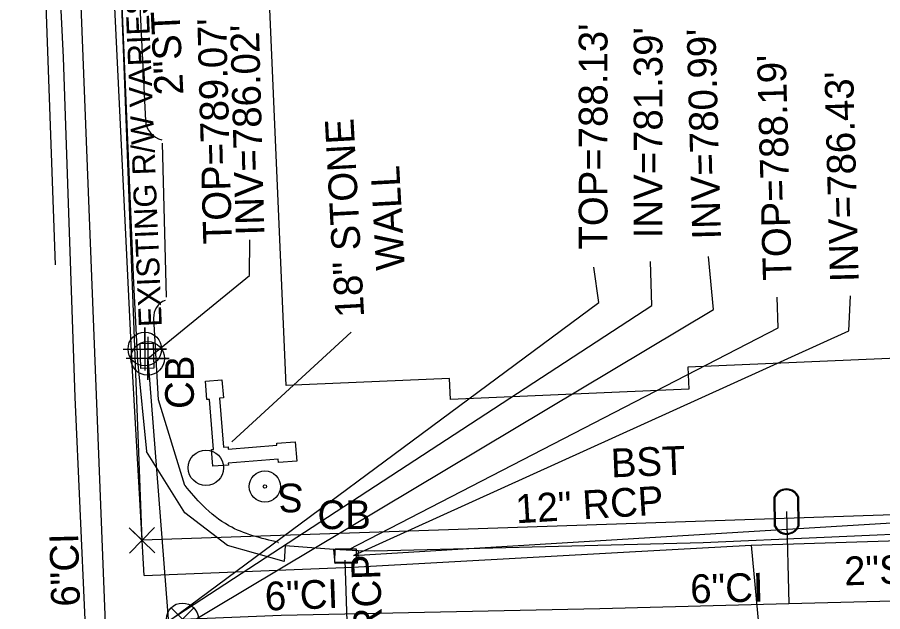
# Model space of a CAD drawing. Extents: x 1627482 to 1629573, y 760826 to 766301.
# Drawn here: x 1628458.5 to 1628579.1, y 762128.9 to 762211.8 of the extents above; entities that cross this region are included whole.
import ezdxf

# ---------------------------------------------------------------- set-up
doc = ezdxf.new("R2010")
doc.units = 0
for name, color, linetype in [('Default', 7, 'Continuous'), ('Exist Building', 7, 'Continuous'), ('Exist Building Leader', 7, 'Continuous'), ('Exist Building Text', 7, 'Continuous'), ('Exist Other Culture Sign CELL', 7, 'Continuous'), ('Exist Other Culture Sign Text', 7, 'Continuous'), ('Exist Property Corner CELL', 7, 'Continuous'), ('Exist Right of Way Line', 7, 'Continuous'), ('Exist Right of Way Line Text', 7, 'Continuous'), ('Exist Roads Change in Surface', 7, 'Continuous'), ('Exist Roads Curbs', 7, 'Continuous'), ('Exist Roads EOP', 7, 'Continuous'), ('Exist Roads EOT', 7, 'Continuous'), ('Exist Roads EOT Text', 7, 'Continuous'), ('Exist Structure Minor Catch Basin', 7, 'Continuous'), ('Exist Structure Minor Catch Basin Cogo Point CELL', 7, 'Continuous'), ('Exist Structure Minor Catch Basin Leader', 7, 'Continuous'), ('Exist Structure Minor Catch Basin Top Elevation', 7, 'Continuous'), ('Exist Structure Minor Drop Inlet', 7, 'Continuous'), ('Exist Structure Minor Drop Inlet Text', 7, 'Continuous'), ('Exist Structure Minor Pipes RCP 12 Inch', 7, 'Continuous'), ('Exist Structure Minor Pipes RCP 12 Inch Invert', 7, 'Continuous'), ('Exist Structure Minor Pipes RCP 12 Inch Leader', 7, 'Continuous'), ('Exist Structure Minor Pipes RCP 12 Inch Text', 7, 'Continuous'), ('Exist Structure Minor Pipes RCP 18 Inch', 7, 'Continuous'), ('Exist Structure Minor Pipes RCP 18 Inch Cogo Point CELL', 7, 'Continuous'), ('Exist Structure Minor Pipes RCP 18 Inch Invert', 7, 'Continuous'), ('Exist Utilities Gas UG Line SUE', 7, 'Continuous'), ('Exist Utilities Gas UG Line SUE Text', 7, 'Continuous'), ('Exist Utilities Other Pole CELL', 7, 'Continuous'), ('Exist Utilities Sanitary Sewer Manhole Leader', 7, 'Continuous'), ('Exist Utilities Sanitary Sewer Manhole Text', 7, 'Continuous'), ('Exist Utilities Sanitary Sewer UG Line', 7, 'Continuous'), ('Exist Utilities Sanitary Sewer UG Line Invert Elevation', 7, 'Continuous'), ('Exist Utilities Sanitary Sewer UG Line Leader', 7, 'Continuous'), ('Exist Utilities Water Meter CELL', 7, 'Continuous'), ('Exist Utilities Water UG Line SUE', 7, 'Continuous'), ('Exist Utilities Water UG Line SUE Text', 7, 'Continuous'), ('Exist Utilities Water Valve CELL', 7, 'Continuous')]:
    doc.layers.add(name, color=color, linetype=linetype)

# ---------------------------------------------------------------- blocks, each defined once
blk = doc.blocks.new('EXIST UTILITIES WATER VALVE')
at = {"layer": 'Exist Utilities Water Valve CELL'}
blk.add_lwpolyline([(0.0315, 0.0315), (-0.0315, -0.0315), (0, 0), (0.0315, -0.0315), (-0.0315, 0.0315)], dxfattribs=at)
blk.add_circle((0, 0), 0.0445, dxfattribs=at)
blk = doc.blocks.new('EXIST UTILITIES WATER METER')
at = {"layer": 'Exist Utilities Water Meter CELL'}
blk.add_line((0, 0), (0, 0), dxfattribs=at)
for points in [[(-0.0408, 0.034), (0.0408, 0.034)], [(-0.0408, 0.0312), (0.0408, 0.0312)], [(0.0408, -0.0312), (-0.0413, -0.0312)], [(0.0408, -0.034), (-0.0413, -0.034)]]:
    blk.add_lwpolyline(points, dxfattribs=at)
for centre, radius, start, end in [((-0.0261, -0.0001), 0.0371, 113.178, 245.9794), ((-0.0259, -0.0001), 0.0347, 115.3009, 243.7824), ((0.0259, 0), 0.0371, 293.6483, 66.3084), ((0.0261, 0), 0.0345, 295.1272, 64.8728)]:
    blk.add_arc(centre, radius, start, end, dxfattribs=at)
blk = doc.blocks.new('POINT_DISPLAY')
at = {"layer": 'Default'}
blk.add_line((0, 0), (0, 0), dxfattribs=at)
blk = doc.blocks.new('EXIST PROPERTY CORNER')
at = {"layer": 'Exist Property Corner CELL'}
blk.add_lwpolyline([(-3.81, 0), (3.81, 0), (0, 0), (0, 3.81), (0, -3.81)], dxfattribs=at)
blk.add_blockref('POINT_DISPLAY', (0, 0), dxfattribs=at)

msp = doc.modelspace()

# ---------------------------------------------------------------- linework, layer by layer
at = {"layer": 'Exist Building'}
for points in [[(1628632.98, 762166.49), (1628551.92, 762163.02), (1628552.05, 762159.95), (1628518.85, 762158.53), (1628518.73, 762161.43), (1628495.94, 762160.45), (1628493.6, 762215.06), (1628504.95, 762215.54), (1628504.77, 762219.78), (1628633.96, 762225.3), (1628634.29, 762217.56), (1628640.18, 762217.81), (1628641.85, 762178.95), (1628632.47, 762178.55)], [(1628486.69, 762158.71), (1628487.24, 762151.88), (1628487.88, 762151.93), (1628487.9, 762151.6), (1628494.67, 762152.15), (1628494.65, 762152.41), (1628497.21, 762152.62), (1628497.43, 762149.93), (1628494.9, 762149.73), (1628494.86, 762150.21), (1628487.89, 762149.64), (1628487.91, 762149.38), (1628485.73, 762149.2), (1628485.54, 762151.52), (1628485.86, 762151.55), (1628485.29, 762158.53), (1628484.92, 762158.5), (1628484.71, 762161.08), (1628487, 762161.27), (1628487.21, 762158.75)]]:
    msp.add_lwpolyline(points, close=True, dxfattribs=at)
at = {"layer": 'Exist Building Leader'}
msp.add_line((1628488.38, 762152.59), (1628505.03, 762167.91), dxfattribs=at)
at = {"layer": 'Exist Other Culture Sign CELL'}
for radius in [2.18, 0.24]:
    msp.add_circle((1628493, 762146.38), radius, dxfattribs=at)
at = {"layer": 'Exist Right of Way Line'}
msp.add_line((1628775.54, 762149.03), (1628475.88, 762138.9), dxfattribs=at)
msp.add_lwpolyline([(1628475.88, 762138.9), (1628471.52, 762253.84)], dxfattribs=at)
at = {"layer": 'Exist Roads Change in Surface'}
msp.add_line((1628478.68, 762194.24), (1628479.26, 762172.76), dxfattribs=at)
at = {"layer": 'Exist Roads Curbs'}
for p, q in [((1628475.54, 762214.28), (1628476.36, 762197.35)), ((1628478.63, 762194.71), (1628478.62, 762194.73)), ((1628494.85, 762138.6), (1628494.87, 762138.6))]:
    msp.add_line(p, q, dxfattribs=at)
msp.add_lwpolyline([(1628481.87, 762146.51), (1628481.85, 762146.51), (1628478.17, 762158.45), (1628477.51, 762169.84)], dxfattribs=at)
for centre, major_axis, ratio, start_param, end_param in [((1628479.16, 762197.45), (1.91, -2.07), 0.987258, 4.008325, 5.339571), ((1628479.96, 762170), (-0.84, -2.33), 0.995244, 3.842516, 5.120298)]:
    msp.add_ellipse(centre, major_axis=major_axis, ratio=ratio, start_param=start_param, end_param=end_param, dxfattribs=at)
msp.add_spline([(1628494.87, 762138.6), (1628487.98, 762140.92), (1628484.37, 762143.72), (1628481.87, 762146.51)], degree=3, dxfattribs=at)
at = {"layer": 'Exist Roads EOP'}
for p, q in [((1628472.57, 762224.82), (1628474.7, 762174.72)), ((1628481.83, 762142.7), (1628476.52, 762151.24))]:
    msp.add_line(p, q, dxfattribs=at)
for points in [[(1628474.7, 762174.72), (1628475.25, 762163.88), (1628476.52, 762151.24)], [(1628495.8, 762138.12), (1628495.7, 762135.93), (1628487.77, 762138.16), (1628481.83, 762142.7)], [(1628604.63, 762140.76), (1628554.03, 762138.53), (1628508.26, 762137.36), (1628506, 762137.41), (1628505.99, 762137.41)], [(1628502.62, 762137.61), (1628495.8, 762138.12)], [(1628505.85, 762135.71), (1628502.77, 762135.65), (1628502.62, 762137.61)], [(1628505.99, 762137.41), (1628502.62, 762137.61)], [(1628505.99, 762137.41), (1628505.85, 762135.71)]]:
    msp.add_lwpolyline(points, dxfattribs=at)
at = {"layer": 'Exist Roads EOT'}
msp.add_lwpolyline([(1628463.84, 762177.25), (1628462.15, 762223.83), (1628460.41, 762273.47), (1628453.43, 762458.75)], dxfattribs=at)
at = {"layer": 'Exist Structure Minor Catch Basin'}
msp.add_lwpolyline([(1628475.72, 762162.82), (1628475.62, 762166.3), (1628477.42, 762166.36), (1628477.52, 762162.87)], close=True, dxfattribs=at)
at = {"layer": 'Exist Structure Minor Catch Basin Cogo Point CELL'}
msp.add_lwpolyline([(1628473.27, 762165.53), (1628479.27, 762165.53), (1628476.27, 762165.53), (1628476.27, 762168.53), (1628476.27, 762162.53)], dxfattribs=at)
msp.add_circle((1628476.27, 762165.53), 2.34, dxfattribs=at)
at = {"layer": 'Exist Structure Minor Catch Basin Leader'}
msp.add_lwpolyline([(1628504.7, 762137.59), (1628564.48, 762168.48), (1628564.35, 762172.77)], dxfattribs=at)
at = {"layer": 'Exist Structure Minor Drop Inlet'}
msp.add_lwpolyline([(1628502.8, 762137.68), (1628505.72, 762137.69), (1628505.7, 762135.83), (1628502.75, 762135.81), (1628502.8, 762137.68)], dxfattribs=at)
at = {"layer": 'Exist Structure Minor Pipes RCP 12 Inch'}
msp.add_line((1628504.12, 762136.13), (1628505.1, 762107.72), dxfattribs=at)
msp.add_lwpolyline([(1628597.87, 762142.35), (1628505.35, 762136.71)], dxfattribs=at)
at = {"layer": 'Exist Structure Minor Pipes RCP 12 Inch Leader'}
msp.add_lwpolyline([(1628505.45, 762136.84), (1628574.36, 762168.08), (1628574.56, 762172.93)], dxfattribs=at)
at = {"layer": 'Exist Structure Minor Pipes RCP 18 Inch'}
msp.add_line((1628476.67, 762164.23), (1628485.71, 762049.53), dxfattribs=at)
at = {"layer": 'Exist Structure Minor Pipes RCP 18 Inch Cogo Point CELL'}
msp.add_lwpolyline([(1628476.67, 762167.23), (1628476.67, 762161.23), (1628476.67, 762164.23), (1628479.67, 762164.23), (1628473.67, 762164.23)], dxfattribs=at)
msp.add_circle((1628476.67, 762164.23), 2.34, dxfattribs=at)
at = {"layer": 'Exist Structure Minor Pipes RCP 18 Inch Invert'}
msp.add_lwpolyline([(1628476.67, 762164.23), (1628490.86, 762175.77), (1628490.92, 762180.77)], dxfattribs=at)
at = {"layer": 'Exist Utilities Gas UG Line SUE'}
for points in [[(1628476.17, 762133.97), (1628474.52, 762163.34), (1628471.7, 762221.75), (1628471.53, 762225.38)], [(1628476.17, 762133.97), (1628505.18, 762135.17), (1628542.95, 762137.26), (1628560.71, 762138.19), (1628601.95, 762139.52)], [(1628560.71, 762138.19), (1628561.96, 762125.25), (1628562.77, 762103.61)]]:
    msp.add_lwpolyline(points, dxfattribs=at)
at = {"layer": 'Exist Utilities Other Pole CELL'}
msp.add_circle((1628484.78, 762148.99), 2.46, dxfattribs=at)
at = {"layer": 'Exist Utilities Sanitary Sewer Manhole Leader'}
msp.add_lwpolyline([(1628470.83, 762121.1), (1628539.52, 762172.03), (1628538.81, 762176.96)], dxfattribs=at)
at = {"layer": 'Exist Utilities Sanitary Sewer UG Line'}
msp.add_line((1628470.99, 762122.06), (1628455.73, 762509.48), dxfattribs=at)
at = {"layer": 'Exist Utilities Sanitary Sewer UG Line Leader'}
for points in [[(1628471.85, 762121.04), (1628555.49, 762171.05), (1628554.79, 762178.45)], [(1628470.99, 762122.06), (1628546.89, 762171.6), (1628546.7, 762177.73)]]:
    msp.add_lwpolyline(points, dxfattribs=at)
at = {"layer": 'Exist Utilities Water UG Line SUE'}
for points in [[(1628467.98, 762127.8), (1628466.56, 762158.82), (1628464.96, 762206.16), (1628463.2, 762242), (1628461.09, 762289.16), (1628459.72, 762325.17), (1628457.89, 762361.93), (1628455.45, 762403.96)], [(1628565.66, 762142.89), (1628565.98, 762130.1)], [(1628467.98, 762127.8), (1628481.51, 762127.92), (1628495.26, 762128.44), (1628539.66, 762129.41), (1628565.98, 762130.1), (1628602.22, 762131.01)]]:
    msp.add_lwpolyline(points, dxfattribs=at)

# ---------------------------------------------------------------- block references
at = {"layer": 'Exist Property Corner CELL', "xscale": 0.6561666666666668, "yscale": 0.6561666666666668, "rotation": 45.72460018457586}
msp.add_blockref('EXIST PROPERTY CORNER', (1628475.88, 762138.9), dxfattribs=at)
at = {"layer": 'Exist Utilities Water Meter CELL', "xscale": 50, "yscale": 49.99999999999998, "rotation": -89.51445569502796}
msp.add_blockref('EXIST UTILITIES WATER METER', (1628565.66, 762142.89), dxfattribs=at)
at = {"layer": 'Exist Utilities Water Valve CELL', "xscale": 50, "yscale": 50}
msp.add_blockref('EXIST UTILITIES WATER VALVE', (1628481.51, 762127.92), dxfattribs=at)

# ---------------------------------------------------------------- texts
at = {"layer": 'Exist Building Text'}
for s, p in [('18" STONE', (1628506.83, 762170.03)), ('WALL', (1628512.49, 762176.63))]:
    msp.add_text(s, height=4, rotation=93.0896, dxfattribs=at).set_placement(p)
at = {"layer": 'Exist Other Culture Sign Text'}
msp.add_text('S', height=4, rotation=180, dxfattribs=at).set_placement((1628498.39, 762146.79))
at = {"layer": 'Exist Right of Way Line Text'}
msp.add_text('EXISTING R/W VARIES', height=3.2, rotation=92.3647, dxfattribs=at).set_placement((1628478.65, 762168.68))
at = {"layer": 'Exist Roads EOT Text'}
msp.add_text('BST', height=4, rotation=2.2716, dxfattribs=at).set_placement((1628541.26, 762147.65))
at = {"layer": 'Exist Structure Minor Catch Basin Top Elevation'}
for s, p in [("TOP=789.07'", (1628488.42, 762180.2)), ("TOP=788.19'", (1628566.38, 762175.13))]:
    msp.add_text(s, height=4, rotation=91.5197, dxfattribs=at).set_placement(p)
at = {"layer": 'Exist Structure Minor Drop Inlet Text'}
for rotation, p in [(90, (1628483.1, 762157.19)), (0, (1628500.32, 762140.45))]:
    msp.add_text('CB', height=4, rotation=rotation, dxfattribs=at).set_placement(p)
at = {"layer": 'Exist Structure Minor Pipes RCP 12 Inch Invert'}
msp.add_text("INV=786.43'", height=4, rotation=91.5197, dxfattribs=at).set_placement((1628575.72, 762174.89))
at = {"layer": 'Exist Structure Minor Pipes RCP 12 Inch Text'}
for rotation, p in [(3.4919, (1628528.03, 762141.25)), (91.9835, (1628509.69, 762116.4))]:
    msp.add_text('12" RCP', height=4, rotation=rotation, dxfattribs=at).set_placement(p)
at = {"layer": 'Exist Structure Minor Pipes RCP 18 Inch Invert'}
msp.add_text("INV=786.02'", height=4, rotation=91.5197, dxfattribs=at).set_placement((1628492.94, 762181.4))
at = {"layer": 'Exist Utilities Gas UG Line SUE Text'}
for rotation, p in [(92.7647, (1628481.65, 762201.01)), (1.8483, (1628573.75, 762132.6))]:
    msp.add_text('2"STL', height=4, rotation=rotation, dxfattribs=at).set_placement(p)
at = {"layer": 'Exist Utilities Sanitary Sewer Manhole Text'}
msp.add_text("TOP=788.13'", height=4, rotation=90, dxfattribs=at).set_placement((1628540.72, 762179.39))
at = {"layer": 'Exist Utilities Sanitary Sewer UG Line Invert Elevation'}
for s, rotation, p in [("INV=781.39'", 90, (1628548.38, 762180.96)), ("INV=780.99'", 91.5197, (1628556.53, 762180.84))]:
    msp.add_text(s, height=4, rotation=rotation, dxfattribs=at).set_placement(p)
at = {"layer": 'Exist Utilities Water UG Line SUE Text'}
for rotation, p in [(91.5017, (1628467.24, 762129.7)), (1.4283, (1628552.29, 762130.12)), (2.1411, (1628493.06, 762129.09))]:
    msp.add_text('6"CI', height=4, rotation=rotation, dxfattribs=at).set_placement(p)

doc.saveas('drawing.dxf')
